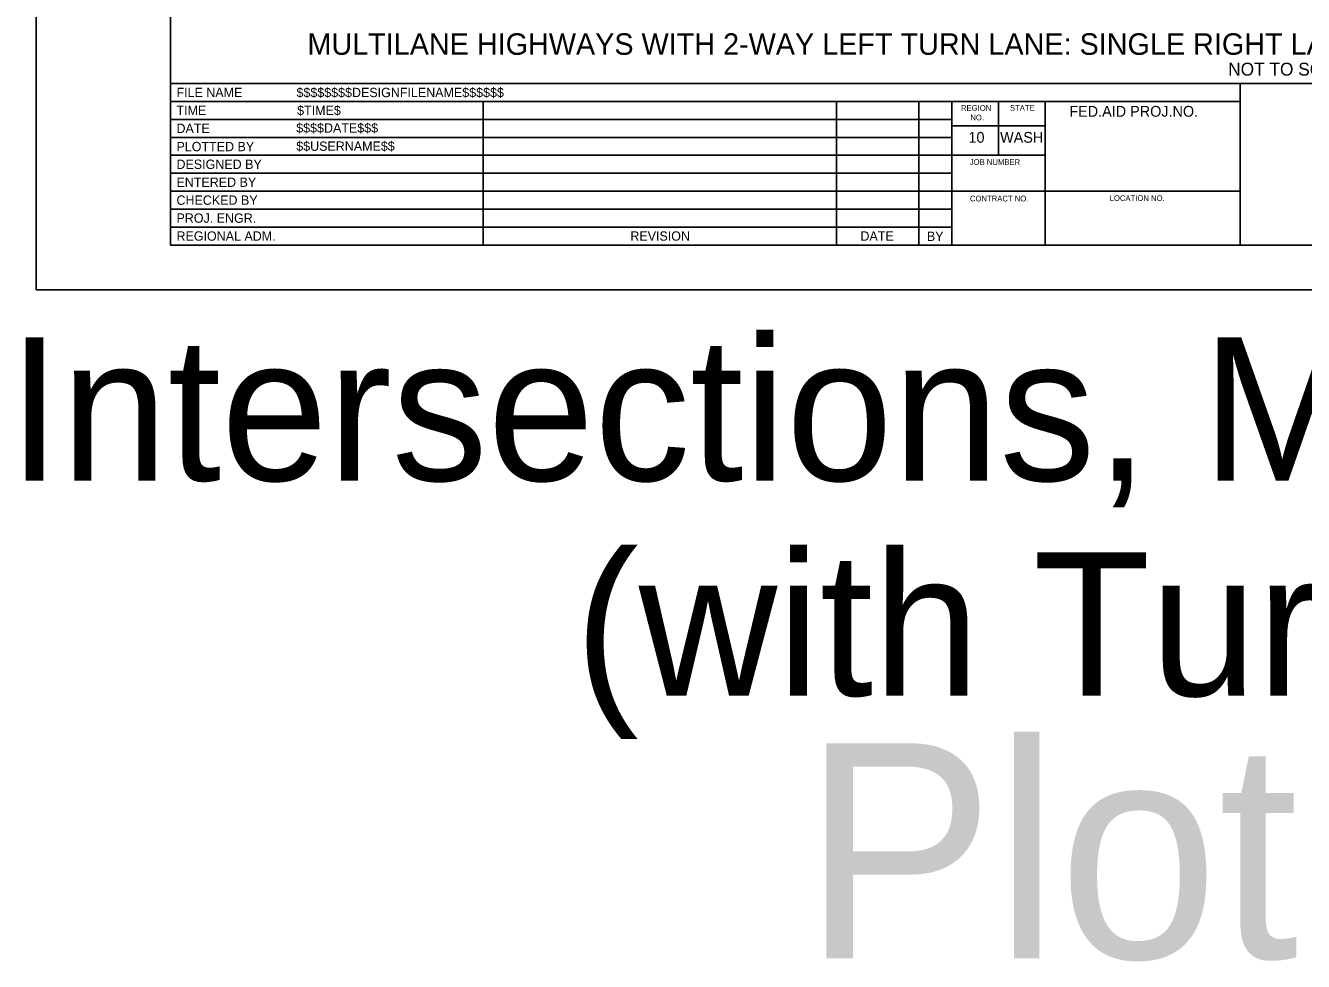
# Model space of a CAD drawing. Extents: x 99958 to 100176, y 99935 to 100011.
# Drawn here: x 100138.99 to 100147.9, y 99965.01 to 99971.53 of the extents above; entities that cross this region are included whole.
import ezdxf

# ---------------------------------------------------------------- set-up
doc = ezdxf.new("R2010")
doc.units = 0
for name, color, linetype in [('SH_DE_DetailHeading1Text', 7, 'Continuous'), ('SH_GI_PlotLimits', 7, 'Continuous'), ('SH_GI_SheetBorder', 7, 'Continuous'), ('SH_GI_SheetLocationText', 7, 'Continuous'), ('SH_GI_SheetTextInCells', 7, 'Continuous'), ('SH_GI_TitleBlockText', 7, 'Continuous')]:
    doc.layers.add(name, color=color, linetype=linetype)

msp = doc.modelspace()

# ---------------------------------------------------------------- linework, layer by layer
at = {"layer": 'SH_GI_PlotLimits'}
msp.add_lwpolyline([(100139.0625, 99969.6875), (100156.0625, 99969.6875), (100156.0625, 99980.6875), (100139.0625, 99980.6875)], close=True, dxfattribs=at)
at = {"layer": 'SH_GI_SheetBorder'}
for p, q in [((100140, 99980.375), (100140, 99970)), ((100140, 99971.1259), (100155.75, 99971.1259)), ((100147.4566, 99970), (100147.4566, 99971.1259)), ((100140, 99971.0008), (100147.4566, 99971.0008)), ((100142.179, 99971.0008), (100142.179, 99970)), ((100144.641, 99971.0008), (100144.641, 99970)), ((100145.2164, 99971.0008), (100145.2164, 99970)), ((100145.4451, 99971.0008), (100145.4451, 99970)), ((100145.7719, 99970.6255), (100145.7719, 99971.0008)), ((100146.0956, 99970), (100146.0956, 99971.0008)), ((100140, 99970.8757), (100142.1821, 99970.8757)), ((100142.1821, 99970.8757), (100145.4466, 99970.8757)), ((100146.0958, 99970.831), (100145.4466, 99970.831)), ((100140, 99970.7506), (100142.1821, 99970.7506)), ((100142.1821, 99970.7506), (100145.4466, 99970.7506)), ((100140, 99970.6255), (100145.4466, 99970.6255)), ((100146.0958, 99970.6255), (100145.4466, 99970.6255)), ((100140, 99970.5004), (100145.4466, 99970.5004)), ((100140, 99970.3753), (100145.4466, 99970.3753)), ((100147.4566, 99970.3753), (100145.4466, 99970.3753)), ((100140, 99970.2502), (100145.4466, 99970.2502)), ((100140, 99970.1251), (100145.4466, 99970.1251)), ((100140, 99970), (100155.75, 99970))]:
    msp.add_line(p, q, dxfattribs=at)

# ---------------------------------------------------------------- texts
at = {"layer": 'SH_DE_DetailHeading1Text'}
for s, height, p in [('MULTILANE HIGHWAYS WITH 2-WAY LEFT TURN LANE: SINGLE RIGHT LANE CLOSURE (45+ MPH, MAINTAIN EXISTING SPEED LIMIT)', 0.15, (100140.9538, 99971.3259)), ('NOT TO SCALE', 0.09, (100147.3727, 99971.1809))]:
    msp.add_text(s, height=height, rotation=360, dxfattribs=at).set_placement(p)
at = {"layer": 'SH_GI_SheetLocationText'}
for s, height, p in [('Intersections, ML Hwy + TWLTL', 1, (100138.8655, 99968.3571)), ('(with Turn Lanes)', 1, (100142.8179, 99966.8571)), ('Plot 18', 1.5, (100144.4057, 99965.0267))]:
    msp.add_text(s, height=height, dxfattribs=at).set_placement(p)
at = {"layer": 'SH_GI_SheetTextInCells'}
for s, height, p in [('FILE NAME', 0.06505, (100140.041, 99971.0308)), ('TIME', 0.06505, (100140.041, 99970.9057)), ('REGION', 0.04003, (100145.5099, 99970.9352)), ('STATE', 0.04003, (100145.8511, 99970.9357)), ('FED.AID PROJ.NO.', 0.07506, (100146.2652, 99970.8945)), ('NO.', 0.04003, (100145.5752, 99970.869)), ('DATE', 0.06505, (100140.041, 99970.7806)), ('10', 0.07506, (100145.5621, 99970.7131)), ('WASH', 0.07506, (100145.7826, 99970.7131)), ('PLOTTED BY', 0.06505, (100140.041, 99970.6538)), ('DESIGNED BY', 0.065052, (100140.041, 99970.5304)), ('JOB NUMBER', 0.04003, (100145.5712, 99970.5587)), ('ENTERED BY', 0.06505, (100140.041, 99970.4053)), ('CHECKED BY', 0.06505, (100140.041, 99970.2802)), ('CONTRACT NO.', 0.040032, (100145.5725, 99970.3037)), ('LOCATION NO.', 0.040032, (100146.5465, 99970.3067)), ('PROJ. ENGR.', 0.065052, (100140.041, 99970.1551)), ('REGIONAL ADM.', 0.065052, (100140.041, 99970.03)), ('REVISION', 0.06505, (100143.2048, 99970.03)), ('DATE', 0.06505, (100144.8091, 99970.03)), ('BY', 0.06505, (100145.2725, 99970.0285))]:
    msp.add_text(s, height=height, dxfattribs=at).set_placement(p)
at = {"layer": 'SH_GI_TitleBlockText'}
for s, height, p in [('$$$$$$$$DESIGNFILENAME$$$$$$', 0.065052, (100140.8775, 99971.0308)), ('$TIME$', 0.06505, (100140.882, 99970.9059)), ('$$$$DATE$$$', 0.065052, (100140.8759, 99970.7835)), ('$$USERNAME$$', 0.065052, (100140.8759, 99970.6567))]:
    msp.add_text(s, height=height, dxfattribs=at).set_placement(p)

doc.saveas('drawing.dxf')
